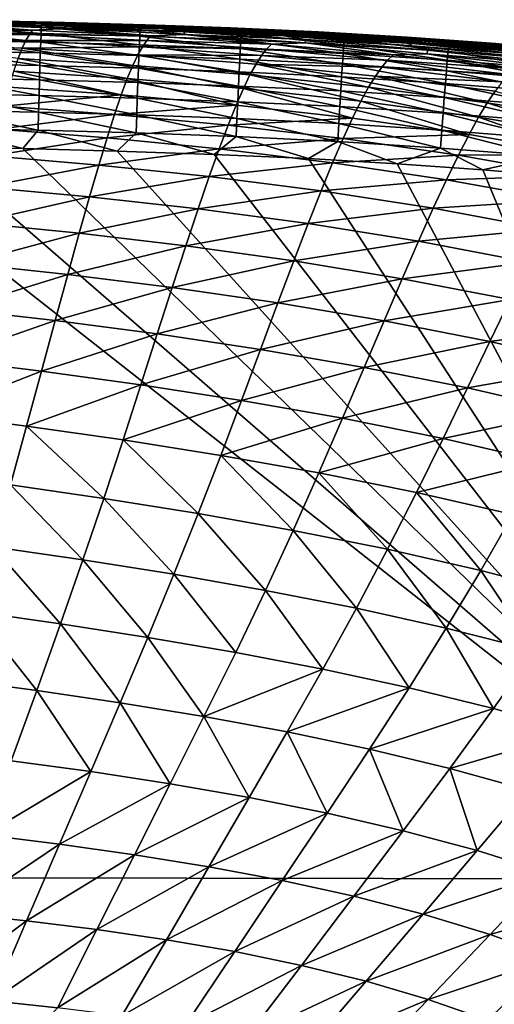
# Model space of a CAD drawing. Header units: metres. Extents: x -105 to 105, y -68 to 103.
# Tile 387 of 416: x 89.17 to 92.85, y 60.43 to 68.07. Entities that reach past the tile are written whole.
import ezdxf

# ---------------------------------------------------------------- set-up
doc = ezdxf.new("R2010")
doc.units = ezdxf.units.M
doc.layers.add('solid_FIT-BATH-150_SW0001_01', color=7, linetype='CONTINUOUS')

msp = doc.modelspace()

# ---------------------------------------------------------------- linework, layer by layer
at = {"layer": 'solid_FIT-BATH-150_SW0001_01'}
for points in [[(88.428688, 68.065613, 2.289281), (88.443604, 68.069908, 4.274765), (89.355644, 68.045891, 4.283308)], [(89.33551, 68.040001, 2.298176), (88.428688, 68.065613, 2.289281), (89.355644, 68.045891, 4.283308)], [(88.614754, 68.052063, 0.409305), (88.428688, 68.065613, 2.289281), (89.33551, 68.040001, 2.298176)], [(88.443604, 68.069908, 4.274765), (88.457603, 68.071465, 6.364289), (89.374557, 68.049011, 6.372011)], [(89.355644, 68.045891, 4.283308), (88.443604, 68.069908, 4.274765), (89.374557, 68.049011, 6.372011)], [(88.457603, 68.071465, 6.364289), (88.47049, 68.071518, 8.558198), (89.391975, 68.050545, 8.564656)], [(89.374557, 68.049011, 6.372011), (88.457603, 68.071465, 6.364289), (89.391975, 68.050545, 8.564656)], [(88.47049, 68.071518, 8.558198), (88.481934, 68.07106, 10.85678), (89.407425, 68.051422, 10.861619)], [(89.391975, 68.050545, 8.564656), (88.47049, 68.071518, 8.558198), (89.407425, 68.051422, 10.861619)], [(88.481934, 68.07106, 10.85678), (88.491356, 68.070602, 13.260227), (89.42012, 68.052086, 13.263289)], [(89.407425, 68.051422, 10.861619), (88.481934, 68.07106, 10.85678), (89.42012, 68.052086, 13.263289)], [(89.42012, 68.052086, 13.263289), (88.491356, 68.070602, 13.260227), (88.919098, 68.063461, 15.375949)], [(88.591499, 68.027275, 15.660046), (89.336922, 68.013123, 15.665084), (88.593063, 68.058273, 15.519876)], [(88.593063, 68.058273, 15.519876), (89.338737, 68.044075, 15.524904), (88.919098, 68.063461, 15.375949)], [(89.336922, 68.013123, 15.665084), (89.338737, 68.044075, 15.524904), (88.593063, 68.058273, 15.519876)], [(89.516342, 68.022247, 0.418096), (88.614754, 68.052063, 0.409305), (89.33551, 68.040001, 2.298176)], [(88.635681, 68.036339, -1.369655), (88.614754, 68.052063, 0.409305), (89.516342, 68.022247, 0.418096)], [(89.338737, 68.044075, 15.524904), (89.518021, 68.050552, 15.379715), (88.919098, 68.063461, 15.375949)], [(89.42012, 68.052086, 13.263289), (88.919098, 68.063461, 15.375949), (89.518021, 68.050552, 15.379715)], [(89.338737, 68.044075, 15.524904), (90.106201, 68.023407, 15.530169), (89.518021, 68.050552, 15.379715)], [(89.355644, 68.045891, 4.283308), (89.374557, 68.049011, 6.372011), (90.31926, 68.01445, 6.379746)], [(89.374557, 68.049011, 6.372011), (89.391975, 68.050545, 8.564656), (90.341171, 68.018059, 8.571102)], [(90.31926, 68.01445, 6.379746), (89.374557, 68.049011, 6.372011), (90.341171, 68.018059, 8.571102)], [(89.391975, 68.050545, 8.564656), (89.407425, 68.051422, 10.861619), (90.360603, 68.020821, 10.866461)], [(90.341171, 68.018059, 8.571102), (89.391975, 68.050545, 8.564656), (90.360603, 68.020821, 10.866461)], [(89.407425, 68.051422, 10.861619), (89.42012, 68.052086, 13.263289), (90.376534, 68.023056, 13.266391)], [(90.360603, 68.020821, 10.866461), (89.407425, 68.051422, 10.861619), (90.376534, 68.023056, 13.266391)], [(89.42012, 68.052086, 13.263289), (89.518021, 68.050552, 15.379715), (90.144699, 68.032837, 15.383845)], [(90.376534, 68.023056, 13.266391), (89.42012, 68.052086, 13.263289), (90.144699, 68.032837, 15.383845)], [(90.106201, 68.023407, 15.530169), (90.144699, 68.032837, 15.383845), (89.518021, 68.050552, 15.379715)], [(88.340775, 67.944397, -6.107735), (88.360756, 67.988884, -4.626954), (89.244377, 67.956978, -4.620897)], [(88.360756, 67.988884, -4.626954), (88.379158, 68.020874, -3.049217), (89.268974, 67.990547, -3.041895)], [(89.244377, 67.956978, -4.620897), (88.360756, 67.988884, -4.626954), (89.268974, 67.990547, -3.041895)], [(89.268974, 67.990547, -3.041895), (88.379158, 68.020874, -3.049217), (88.635681, 68.036339, -1.369655)], [(88.587692, 67.910156, 15.914529), (89.33223, 67.896088, 15.919601), (88.589699, 67.977402, 15.792105)], [(88.589699, 67.977402, 15.792105), (89.334732, 67.963295, 15.797159), (88.591499, 68.027275, 15.660046)], [(89.33223, 67.896088, 15.919601), (89.334732, 67.963295, 15.797159), (88.589699, 67.977402, 15.792105)], [(89.334732, 67.963295, 15.797159), (89.336922, 68.013123, 15.665084), (88.591499, 68.027275, 15.660046)], [(89.531609, 68.004303, -1.361355), (88.635681, 68.036339, -1.369655), (89.516342, 68.022247, 0.418096)], [(89.268974, 67.990547, -3.041895), (88.635681, 68.036339, -1.369655), (89.531609, 68.004303, -1.361355)], [(89.244377, 67.956978, -4.620897), (89.268974, 67.990547, -3.041895), (90.186714, 67.945251, -3.033901)], [(90.186714, 67.945251, -3.033901), (89.268974, 67.990547, -3.041895), (89.531609, 68.004303, -1.361355)], [(89.334732, 67.963295, 15.797159), (90.101425, 67.942726, 15.802473), (89.336922, 68.013123, 15.665084)], [(89.33551, 68.040001, 2.298176), (89.355644, 68.045891, 4.283308), (90.295464, 68.009163, 4.291932)], [(90.270157, 68.001076, 2.307261), (89.33551, 68.040001, 2.298176), (90.295464, 68.009163, 4.291932)], [(89.516342, 68.022247, 0.418096), (89.33551, 68.040001, 2.298176), (90.270157, 68.001076, 2.307261)], [(89.336922, 68.013123, 15.665084), (90.10408, 67.992508, 15.670372), (89.338737, 68.044075, 15.524904)], [(90.101425, 67.942726, 15.802473), (90.10408, 67.992508, 15.670372), (89.336922, 68.013123, 15.665084)], [(90.10408, 67.992508, 15.670372), (90.106201, 68.023407, 15.530169), (89.338737, 68.044075, 15.524904)], [(90.295464, 68.009163, 4.291932), (89.355644, 68.045891, 4.283308), (90.31926, 68.01445, 6.379746)], [(90.443245, 67.978096, 0.427196), (89.516342, 68.022247, 0.418096), (90.270157, 68.001076, 2.307261)], [(89.531609, 68.004303, -1.361355), (89.516342, 68.022247, 0.418096), (90.443245, 67.978096, 0.427196)], [(90.452461, 67.957306, -1.352587), (89.531609, 68.004303, -1.361355), (90.443245, 67.978096, 0.427196)], [(90.186714, 67.945251, -3.033901), (89.531609, 68.004303, -1.361355), (90.452461, 67.957306, -1.352587)], [(90.101425, 67.942726, 15.802473), (90.886101, 67.913979, 15.808052), (90.10408, 67.992508, 15.670372)], [(90.10408, 67.992508, 15.670372), (90.889328, 67.963684, 15.675914), (90.106201, 68.023407, 15.530169)], [(90.886101, 67.913979, 15.808052), (90.889328, 67.963684, 15.675914), (90.10408, 67.992508, 15.670372)], [(90.106201, 68.023407, 15.530169), (90.891823, 67.994514, 15.535679), (90.144699, 68.032837, 15.383845)], [(90.889328, 67.963684, 15.675914), (90.891823, 67.994514, 15.535679), (90.106201, 68.023407, 15.530169)], [(90.891823, 67.994514, 15.535679), (90.805634, 68.008682, 15.388434), (90.144699, 68.032837, 15.383845)], [(90.376534, 68.023056, 13.266391), (90.144699, 68.032837, 15.383845), (90.805634, 68.008682, 15.388434)], [(90.270157, 68.001076, 2.307261), (90.295464, 68.009163, 4.291932), (91.252899, 67.956696, 4.300564)], [(91.222649, 67.945816, 2.316457), (90.270157, 68.001076, 2.307261), (91.252899, 67.956696, 4.300564)], [(90.443245, 67.978096, 0.427196), (90.270157, 68.001076, 2.307261), (91.222649, 67.945816, 2.316457)], [(90.295464, 68.009163, 4.291932), (90.31926, 68.01445, 6.379746), (91.281364, 67.964752, 6.387429)], [(91.252899, 67.956696, 4.300564), (90.295464, 68.009163, 4.291932), (91.281364, 67.964752, 6.387429)], [(90.31926, 68.01445, 6.379746), (90.341171, 68.018059, 8.571102), (91.307579, 67.971008, 8.577486)], [(91.281364, 67.964752, 6.387429), (90.31926, 68.01445, 6.379746), (91.307579, 67.971008, 8.577486)], [(90.341171, 68.018059, 8.571102), (90.360603, 68.020821, 10.866461), (91.330803, 67.976181, 10.871274)], [(91.307579, 67.971008, 8.577486), (90.341171, 68.018059, 8.571102), (91.330803, 67.976181, 10.871274)], [(90.360603, 68.020821, 10.866461), (90.376534, 68.023056, 13.266391), (91.349808, 67.980446, 13.269516)], [(91.330803, 67.976181, 10.871274), (90.360603, 68.020821, 10.866461), (91.349808, 67.980446, 13.269516)], [(91.349808, 67.980446, 13.269516), (90.376534, 68.023056, 13.266391), (90.805634, 68.008682, 15.388434)], [(91.385902, 67.916649, 0.436532), (90.443245, 67.978096, 0.427196), (91.222649, 67.945816, 2.316457)], [(90.452461, 67.957306, -1.352587), (90.443245, 67.978096, 0.427196), (91.385902, 67.916649, 0.436532)], [(90.891823, 67.994514, 15.535679), (91.489433, 67.976845, 15.393389), (90.805634, 68.008682, 15.388434)], [(91.349808, 67.980446, 13.269516), (90.805634, 68.008682, 15.388434), (91.489433, 67.976845, 15.393389)], [(90.889328, 67.963684, 15.675914), (91.689034, 67.924728, 15.681717), (90.891823, 67.994514, 15.535679)], [(90.891823, 67.994514, 15.535679), (91.691971, 67.95546, 15.541436), (91.489433, 67.976845, 15.393389)], [(91.689034, 67.924728, 15.681717), (91.691971, 67.95546, 15.541436), (90.891823, 67.994514, 15.535679)], [(91.307579, 67.971008, 8.577486), (91.330803, 67.976181, 10.871274), (92.307381, 67.914459, 10.876024)], [(91.330803, 67.976181, 10.871274), (91.349808, 67.980446, 13.269516), (92.329185, 67.921181, 13.272648)], [(92.307381, 67.914459, 10.876024), (91.330803, 67.976181, 10.871274), (92.329185, 67.921181, 13.272648)], [(91.349808, 67.980446, 13.269516), (91.489433, 67.976845, 15.393389), (92.177414, 67.936684, 15.398466)], [(92.329185, 67.921181, 13.272648), (91.349808, 67.980446, 13.269516), (92.177414, 67.936684, 15.398466)], [(91.691971, 67.95546, 15.541436), (92.177414, 67.936684, 15.398466), (91.489433, 67.976845, 15.393389)], [(88.318962, 67.884895, -7.494253), (88.340775, 67.944397, -6.107735), (89.217834, 67.910797, -6.103281)], [(89.18898, 67.849411, -7.491729), (88.318962, 67.884895, -7.494253), (89.217834, 67.910797, -6.103281)], [(89.217834, 67.910797, -6.103281), (88.340775, 67.944397, -6.107735), (89.244377, 67.956978, -4.620897)], [(88.585526, 67.827042, 16.025791), (89.329445, 67.813011, 16.030884), (88.587692, 67.910156, 15.914529)], [(89.329445, 67.813011, 16.030884), (89.33223, 67.896088, 15.919601), (88.587692, 67.910156, 15.914529)], [(89.18898, 67.849411, -7.491729), (89.217834, 67.910797, -6.103281), (90.122849, 67.861313, -6.097723)], [(89.217834, 67.910797, -6.103281), (89.244377, 67.956978, -4.620897), (90.15596, 67.909615, -4.613971)], [(90.122849, 67.861313, -6.097723), (89.217834, 67.910797, -6.103281), (90.15596, 67.909615, -4.613971)], [(90.15596, 67.909615, -4.613971), (89.244377, 67.956978, -4.620897), (90.186714, 67.945251, -3.033901)], [(89.33223, 67.896088, 15.919601), (90.098297, 67.875572, 15.924944), (89.334732, 67.963295, 15.797159)], [(90.098297, 67.875572, 15.924944), (90.101425, 67.942726, 15.802473), (89.334732, 67.963295, 15.797159)], [(90.098297, 67.875572, 15.924944), (90.882217, 67.846893, 15.930563), (90.101425, 67.942726, 15.802473)], [(90.882217, 67.846893, 15.930563), (90.886101, 67.913979, 15.808052), (90.101425, 67.942726, 15.802473)], [(90.122849, 67.861313, -6.097723), (90.15596, 67.909615, -4.613971), (91.086258, 67.843796, -4.606208)], [(90.15596, 67.909615, -4.613971), (90.186714, 67.945251, -3.033901), (91.122978, 67.881958, -3.025289)], [(91.086258, 67.843796, -4.606208), (90.15596, 67.909615, -4.613971), (91.122978, 67.881958, -3.025289)], [(91.122978, 67.881958, -3.025289), (90.186714, 67.945251, -3.033901), (90.452461, 67.957306, -1.352587)], [(91.388908, 67.892395, -1.343416), (90.452461, 67.957306, -1.352587), (91.385902, 67.916649, 0.436532)], [(91.122978, 67.881958, -3.025289), (90.452461, 67.957306, -1.352587), (91.388908, 67.892395, -1.343416)], [(90.882217, 67.846893, 15.930563), (91.680313, 67.808121, 15.936468), (90.886101, 67.913979, 15.808052)], [(90.886101, 67.913979, 15.808052), (91.68512, 67.875114, 15.813905), (90.889328, 67.963684, 15.675914)], [(91.680313, 67.808121, 15.936468), (91.68512, 67.875114, 15.813905), (90.886101, 67.913979, 15.808052)], [(91.68512, 67.875114, 15.813905), (91.689034, 67.924728, 15.681717), (90.889328, 67.963684, 15.675914)], [(91.222649, 67.945816, 2.316457), (91.252899, 67.956696, 4.300564), (92.217804, 67.885468, 4.30913)], [(92.183014, 67.871201, 2.325687), (91.222649, 67.945816, 2.316457), (92.217804, 67.885468, 4.30913)], [(91.385902, 67.916649, 0.436532), (91.222649, 67.945816, 2.316457), (92.183014, 67.871201, 2.325687)], [(91.252899, 67.956696, 4.300564), (91.281364, 67.964752, 6.387429), (92.250542, 67.896873, 6.394997)], [(92.217804, 67.885468, 4.30913), (91.252899, 67.956696, 4.300564), (92.250542, 67.896873, 6.394997)], [(91.281364, 67.964752, 6.387429), (91.307579, 67.971008, 8.577486), (92.280685, 67.906342, 8.583758)], [(92.250542, 67.896873, 6.394997), (91.281364, 67.964752, 6.387429), (92.280685, 67.906342, 8.583758)], [(92.280685, 67.906342, 8.583758), (91.307579, 67.971008, 8.577486), (92.307381, 67.914459, 10.876024)], [(92.334763, 67.834969, 0.446029), (91.385902, 67.916649, 0.436532), (92.183014, 67.871201, 2.325687)], [(91.388908, 67.892395, -1.343416), (91.385902, 67.916649, 0.436532), (92.334763, 67.834969, 0.446029)], [(91.68512, 67.875114, 15.813905), (92.494881, 67.823929, 15.820045), (91.689034, 67.924728, 15.681717)], [(91.689034, 67.924728, 15.681717), (92.499634, 67.873428, 15.687794), (91.691971, 67.95546, 15.541436)], [(92.494881, 67.823929, 15.820045), (92.499634, 67.873428, 15.687794), (91.689034, 67.924728, 15.681717)], [(91.691971, 67.95546, 15.541436), (92.503098, 67.904037, 15.547454), (92.177414, 67.936684, 15.398466)], [(92.499634, 67.873428, 15.687794), (92.503098, 67.904037, 15.547454), (91.691971, 67.95546, 15.541436)], [(92.503098, 67.904037, 15.547454), (92.866714, 67.886986, 15.403625), (92.177414, 67.936684, 15.398466)], [(92.329185, 67.921181, 13.272648), (92.177414, 67.936684, 15.398466), (92.866714, 67.886986, 15.403625)], [(92.217804, 67.885468, 4.30913), (92.250542, 67.896873, 6.394997), (93.216522, 67.807777, 6.402386)], [(92.250542, 67.896873, 6.394997), (92.280685, 67.906342, 8.583758), (93.250069, 67.821022, 8.58987)], [(93.216522, 67.807777, 6.402386), (92.250542, 67.896873, 6.394997), (93.250069, 67.821022, 8.58987)], [(92.280685, 67.906342, 8.583758), (92.307381, 67.914459, 10.876024), (93.279762, 67.832573, 10.880679)], [(93.250069, 67.821022, 8.58987), (92.280685, 67.906342, 8.583758), (93.279762, 67.832573, 10.880679)], [(92.307381, 67.914459, 10.876024), (92.329185, 67.921181, 13.272648), (93.30397, 67.842178, 13.275769)], [(93.279762, 67.832573, 10.880679), (92.307381, 67.914459, 10.876024), (93.30397, 67.842178, 13.275769)], [(93.30397, 67.842178, 13.275769), (92.329185, 67.921181, 13.272648), (92.866714, 67.886986, 15.403625)], [(92.499634, 67.873428, 15.687794), (93.317413, 67.80748, 15.694158), (92.503098, 67.904037, 15.547454)], [(92.503098, 67.904037, 15.547454), (93.321518, 67.837944, 15.553744), (92.866714, 67.886986, 15.403625)], [(93.317413, 67.80748, 15.694158), (93.321518, 67.837944, 15.553744), (92.503098, 67.904037, 15.547454)], [(89.157478, 67.770218, -8.78892), (88.318962, 67.884895, -7.494253), (89.18898, 67.849411, -7.491729)], [(88.583229, 67.729568, 16.124365), (89.326424, 67.715576, 16.12948), (88.585526, 67.827042, 16.025791)], [(89.326424, 67.715576, 16.12948), (89.329445, 67.813011, 16.030884), (88.585526, 67.827042, 16.025791)], [(90.047768, 67.716034, -8.786891), (89.157478, 67.770218, -8.78892), (89.18898, 67.849411, -7.491729)], [(90.086929, 67.797676, -7.487812), (89.18898, 67.849411, -7.491729), (90.122849, 67.861313, -6.097723)], [(90.047768, 67.716034, -8.786891), (89.18898, 67.849411, -7.491729), (90.086929, 67.797676, -7.487812)], [(89.329445, 67.813011, 16.030884), (90.094757, 67.792549, 16.036259), (89.33223, 67.896088, 15.919601)], [(90.094757, 67.792549, 16.036259), (90.098297, 67.875572, 15.924944), (89.33223, 67.896088, 15.919601)], [(90.086929, 67.797676, -7.487812), (90.122849, 67.861313, -6.097723), (91.046768, 67.792961, -6.091074)], [(90.094757, 67.792549, 16.036259), (90.877747, 67.763931, 16.04192), (90.098297, 67.875572, 15.924944)], [(90.877747, 67.763931, 16.04192), (90.882217, 67.846893, 15.930563), (90.098297, 67.875572, 15.924944)], [(91.046768, 67.792961, -6.091074), (90.122849, 67.861313, -6.097723), (91.086258, 67.843796, -4.606208)], [(90.877747, 67.763931, 16.04192), (91.674721, 67.72525, 16.047878), (90.882217, 67.846893, 15.930563)], [(91.674721, 67.72525, 16.047878), (91.680313, 67.808121, 15.936468), (90.882217, 67.846893, 15.930563)], [(91.046768, 67.792961, -6.091074), (91.086258, 67.843796, -4.606208), (92.026077, 67.756508, -4.597645)], [(91.086258, 67.843796, -4.606208), (91.122978, 67.881958, -3.025289), (92.068367, 67.797676, -3.016112)], [(92.026077, 67.756508, -4.597645), (91.086258, 67.843796, -4.606208), (92.068367, 67.797676, -3.016112)], [(92.068367, 67.797676, -3.016112), (91.122978, 67.881958, -3.025289), (91.388908, 67.892395, -1.343416)], [(92.331612, 67.806656, -1.333909), (91.388908, 67.892395, -1.343416), (92.334763, 67.834969, 0.446029)], [(92.068367, 67.797676, -3.016112), (91.388908, 67.892395, -1.343416), (92.331612, 67.806656, -1.333909)], [(91.680313, 67.808121, 15.936468), (92.488976, 67.757057, 15.942674), (91.68512, 67.875114, 15.813905)], [(92.488976, 67.757057, 15.942674), (92.494881, 67.823929, 15.820045), (91.68512, 67.875114, 15.813905)], [(92.183014, 67.871201, 2.325687), (92.217804, 67.885468, 4.30913), (93.180084, 67.792442, 4.317556)], [(93.14135, 67.774208, 2.334873), (92.183014, 67.871201, 2.325687), (93.180084, 67.792442, 4.317556)], [(92.334763, 67.834969, 0.446029), (92.183014, 67.871201, 2.325687), (93.14135, 67.774208, 2.334873)], [(93.180084, 67.792442, 4.317556), (92.217804, 67.885468, 4.30913), (93.216522, 67.807777, 6.402386)], [(92.331612, 67.806656, -1.333909), (92.334763, 67.834969, 0.446029), (93.280434, 67.730103, 0.455613)], [(93.280434, 67.730103, 0.455613), (92.334763, 67.834969, 0.446029), (93.14135, 67.774208, 2.334873)], [(92.488976, 67.757057, 15.942674), (93.304466, 67.691437, 15.949192), (92.494881, 67.823929, 15.820045)], [(92.494881, 67.823929, 15.820045), (93.311684, 67.758148, 15.826485), (92.499634, 67.873428, 15.687794)], [(93.304466, 67.691437, 15.949192), (93.311684, 67.758148, 15.826485), (92.494881, 67.823929, 15.820045)], [(93.311684, 67.758148, 15.826485), (93.317413, 67.80748, 15.694158), (92.499634, 67.873428, 15.687794)], [(90.00489, 67.613701, -9.997615), (89.122963, 67.670593, -9.997554), (89.157478, 67.770218, -8.78892)], [(90.00489, 67.613701, -9.997615), (89.157478, 67.770218, -8.78892), (90.047768, 67.716034, -8.786891)], [(89.326424, 67.715576, 16.12948), (90.090858, 67.69516, 16.134888), (89.329445, 67.813011, 16.030884)], [(90.090858, 67.69516, 16.134888), (90.094757, 67.792549, 16.036259), (89.329445, 67.813011, 16.030884)], [(90.957222, 67.64241, -8.783094), (90.047768, 67.716034, -8.786891), (90.086929, 67.797676, -7.487812)], [(91.003937, 67.726746, -7.482498), (90.086929, 67.797676, -7.487812), (91.046768, 67.792961, -6.091074)], [(90.957222, 67.64241, -8.783094), (90.086929, 67.797676, -7.487812), (91.003937, 67.726746, -7.482498)], [(90.090858, 67.69516, 16.134888), (90.872772, 67.666603, 16.140593), (90.094757, 67.792549, 16.036259)], [(90.872772, 67.666603, 16.140593), (90.877747, 67.763931, 16.04192), (90.094757, 67.792549, 16.036259)], [(90.872772, 67.666603, 16.140593), (91.668434, 67.628006, 16.146605), (90.877747, 67.763931, 16.04192)], [(91.668434, 67.628006, 16.146605), (91.674721, 67.72525, 16.047878), (90.877747, 67.763931, 16.04192)], [(91.003937, 67.726746, -7.482498), (91.046768, 67.792961, -6.091074), (91.98056, 67.702759, -6.083348)], [(91.98056, 67.702759, -6.083348), (91.046768, 67.792961, -6.091074), (92.026077, 67.756508, -4.597645)], [(91.674721, 67.72525, 16.047878), (92.482033, 67.674309, 16.054148), (91.680313, 67.808121, 15.936468)], [(92.482033, 67.674309, 16.054148), (92.488976, 67.757057, 15.942674), (91.680313, 67.808121, 15.936468)], [(91.98056, 67.702759, -6.083348), (92.026077, 67.756508, -4.597645), (92.966232, 67.644783, -4.588316)], [(92.026077, 67.756508, -4.597645), (92.068367, 67.797676, -3.016112), (93.013535, 67.689392, -3.006423)], [(92.966232, 67.644783, -4.588316), (92.026077, 67.756508, -4.597645), (93.013535, 67.689392, -3.006423)], [(93.013535, 67.689392, -3.006423), (92.068367, 67.797676, -3.016112), (92.331612, 67.806656, -1.333909)], [(93.271439, 67.697159, -1.324132), (92.331612, 67.806656, -1.333909), (93.280434, 67.730103, 0.455613)], [(93.013535, 67.689392, -3.006423), (92.331612, 67.806656, -1.333909), (93.271439, 67.697159, -1.324132)], [(92.482033, 67.674309, 16.054148), (93.295906, 67.608864, 16.060745), (92.488976, 67.757057, 15.942674)], [(93.295906, 67.608864, 16.060745), (93.304466, 67.691437, 15.949192), (92.488976, 67.757057, 15.942674)], [(88.580833, 67.619247, 16.208723), (89.323227, 67.605293, 16.213865), (88.583229, 67.729568, 16.124365)], [(89.323227, 67.605293, 16.213865), (89.326424, 67.715576, 16.12948), (88.583229, 67.729568, 16.124365)], [(89.957642, 67.48793, -11.122647), (89.084908, 67.547836, -11.120394), (89.122963, 67.670593, -9.997554)], [(89.957642, 67.48793, -11.122647), (89.122963, 67.670593, -9.997554), (90.00489, 67.613701, -9.997615)], [(89.323227, 67.605293, 16.213865), (90.08667, 67.584923, 16.219307), (89.326424, 67.715576, 16.12948)], [(90.08667, 67.584923, 16.219307), (90.090858, 67.69516, 16.134888), (89.326424, 67.715576, 16.12948)], [(90.906036, 67.537216, -9.995468), (90.00489, 67.613701, -9.997615), (90.047768, 67.716034, -8.786891)], [(90.906036, 67.537216, -9.995468), (90.047768, 67.716034, -8.786891), (90.957222, 67.64241, -8.783094)], [(90.08667, 67.584923, 16.219307), (90.867363, 67.556419, 16.225052), (90.090858, 67.69516, 16.134888)], [(90.867363, 67.556419, 16.225052), (90.872772, 67.666603, 16.140593), (90.090858, 67.69516, 16.134888)], [(91.877159, 67.546402, -8.777512), (90.957222, 67.64241, -8.783094), (91.003937, 67.726746, -7.482498)], [(91.931145, 67.633644, -7.475783), (91.003937, 67.726746, -7.482498), (91.98056, 67.702759, -6.083348)], [(91.877159, 67.546402, -8.777512), (91.003937, 67.726746, -7.482498), (91.931145, 67.633644, -7.475783)], [(91.668434, 67.628006, 16.146605), (92.474182, 67.577194, 16.152937), (91.674721, 67.72525, 16.047878)], [(92.474182, 67.577194, 16.152937), (92.482033, 67.674309, 16.054148), (91.674721, 67.72525, 16.047878)], [(91.931145, 67.633644, -7.475783), (91.98056, 67.702759, -6.083348), (92.915237, 67.58773, -6.074562)], [(92.915237, 67.58773, -6.074562), (91.98056, 67.702759, -6.083348), (92.966232, 67.644783, -4.588316)], [(92.474182, 67.577194, 16.152937), (93.286171, 67.511925, 16.159609), (92.482033, 67.674309, 16.054148)], [(93.286171, 67.511925, 16.159609), (93.295906, 67.608864, 16.060745), (92.482033, 67.674309, 16.054148)], [(88.578384, 67.497581, 16.277342), (89.319893, 67.483658, 16.282511), (88.580833, 67.619247, 16.208723)], [(89.319893, 67.483658, 16.282511), (89.323227, 67.605293, 16.213865), (88.580833, 67.619247, 16.208723)], [(89.319893, 67.483658, 16.282511), (90.082245, 67.463326, 16.287985), (89.323227, 67.605293, 16.213865)], [(90.082245, 67.463326, 16.287985), (90.08667, 67.584923, 16.219307), (89.323227, 67.605293, 16.213865)], [(90.849594, 67.408401, -11.122191), (89.957642, 67.48793, -11.122647), (90.00489, 67.613701, -9.997615)], [(90.849594, 67.408401, -11.122191), (90.00489, 67.613701, -9.997615), (90.906036, 67.537216, -9.995468)], [(90.867363, 67.556419, 16.225052), (91.66156, 67.517906, 16.231115), (90.872772, 67.666603, 16.140593)], [(91.66156, 67.517906, 16.231115), (91.668434, 67.628006, 16.146605), (90.872772, 67.666603, 16.140593)], [(91.817886, 67.438255, -9.991083), (90.906036, 67.537216, -9.995468), (90.957222, 67.64241, -8.783094)], [(91.817886, 67.438255, -9.991083), (90.957222, 67.64241, -8.783094), (91.877159, 67.546402, -8.777512)], [(91.66156, 67.517906, 16.231115), (92.46553, 67.467209, 16.237509), (91.668434, 67.628006, 16.146605)], [(92.46553, 67.467209, 16.237509), (92.474182, 67.577194, 16.152937), (91.668434, 67.628006, 16.146605)], [(92.798927, 67.42511, -8.770124), (91.877159, 67.546402, -8.777512), (91.931145, 67.633644, -7.475783)], [(92.859734, 67.515434, -7.467664), (91.931145, 67.633644, -7.475783), (92.915237, 67.58773, -6.074562)], [(92.798927, 67.42511, -8.770124), (91.931145, 67.633644, -7.475783), (92.859734, 67.515434, -7.467664)], [(89.04274, 67.399208, -12.160218), (89.084908, 67.547836, -11.120394), (89.957642, 67.48793, -11.122647)], [(90.082245, 67.463326, 16.287985), (90.86161, 67.434883, 16.293772), (90.08667, 67.584923, 16.219307)], [(90.86161, 67.434883, 16.293772), (90.867363, 67.556419, 16.225052), (90.08667, 67.584923, 16.219307)], [(91.752411, 67.30645, -11.118996), (90.849594, 67.408401, -11.122191), (90.906036, 67.537216, -9.995468)], [(90.86161, 67.434883, 16.293772), (91.65419, 67.396439, 16.299881), (90.867363, 67.556419, 16.225052)], [(91.65419, 67.396439, 16.299881), (91.66156, 67.517906, 16.231115), (90.867363, 67.556419, 16.225052)], [(91.752411, 67.30645, -11.118996), (90.906036, 67.537216, -9.995468), (91.817886, 67.438255, -9.991083)], [(91.65419, 67.396439, 16.299881), (92.456207, 67.345863, 16.30633), (91.66156, 67.517906, 16.231115)], [(92.456207, 67.345863, 16.30633), (92.46553, 67.467209, 16.237509), (91.66156, 67.517906, 16.231115)], [(92.731972, 67.313957, -9.984434), (91.817886, 67.438255, -9.991083), (91.877159, 67.546402, -8.777512)], [(92.731972, 67.313957, -9.984434), (91.877159, 67.546402, -8.777512), (92.798927, 67.42511, -8.770124)], [(92.46553, 67.467209, 16.237509), (93.275398, 67.402115, 16.244249), (92.474182, 67.577194, 16.152937)], [(93.275398, 67.402115, 16.244249), (93.286171, 67.511925, 16.159609), (92.474182, 67.577194, 16.152937)], [(93.714928, 67.275925, -8.760986), (92.798927, 67.42511, -8.770124), (92.859734, 67.515434, -7.467664)], [(88.575905, 67.366081, 16.328693), (89.316467, 67.352188, 16.333889), (88.578384, 67.497581, 16.277342)], [(89.316467, 67.352188, 16.333889), (89.319893, 67.483658, 16.282511), (88.578384, 67.497581, 16.277342)], [(89.905319, 67.33596, -12.164652), (89.04274, 67.399208, -12.160218), (89.957642, 67.48793, -11.122647)], [(89.316467, 67.352188, 16.333889), (90.077644, 67.331894, 16.339397), (89.319893, 67.483658, 16.282511)], [(90.077644, 67.331894, 16.339397), (90.082245, 67.463326, 16.287985), (89.319893, 67.483658, 16.282511)], [(89.905319, 67.33596, -12.164652), (89.957642, 67.48793, -11.122647), (90.849594, 67.408401, -11.122191)], [(90.077644, 67.331894, 16.339397), (90.855576, 67.30349, 16.345221), (90.082245, 67.463326, 16.287985)], [(90.855576, 67.30349, 16.345221), (90.86161, 67.434883, 16.293772), (90.082245, 67.463326, 16.287985)], [(92.657806, 67.17926, -11.113031), (91.752411, 67.30645, -11.118996), (91.817886, 67.438255, -9.991083)], [(92.657806, 67.17926, -11.113031), (91.817886, 67.438255, -9.991083), (92.731972, 67.313957, -9.984434)], [(92.456207, 67.345863, 16.30633), (93.263748, 67.280952, 16.313131), (92.46553, 67.467209, 16.237509)], [(93.263748, 67.280952, 16.313131), (93.275398, 67.402115, 16.244249), (92.46553, 67.467209, 16.237509)], [(88.575905, 67.366081, 16.328693), (88.573441, 67.226257, 16.361252), (89.312996, 67.212379, 16.366476)], [(88.575905, 67.366081, 16.328693), (89.312996, 67.212379, 16.366476), (89.316467, 67.352188, 16.333889)], [(88.99588, 67.221992, -13.119807), (89.04274, 67.399208, -12.160218), (89.905319, 67.33596, -12.164652)], [(90.787041, 67.253212, -12.165833), (89.905319, 67.33596, -12.164652), (90.849594, 67.408401, -11.122191)], [(90.787041, 67.253212, -12.165833), (90.849594, 67.408401, -11.122191), (91.752411, 67.30645, -11.118996)], [(90.855576, 67.30349, 16.345221), (91.646416, 67.265121, 16.351374), (90.86161, 67.434883, 16.293772)], [(91.646416, 67.265121, 16.351374), (91.65419, 67.396439, 16.299881), (90.86161, 67.434883, 16.293772)], [(91.646416, 67.265121, 16.351374), (92.446335, 67.214668, 16.357868), (91.65419, 67.396439, 16.299881)], [(92.446335, 67.214668, 16.357868), (92.456207, 67.345863, 16.30633), (91.65419, 67.396439, 16.299881)], [(93.640793, 67.161789, -9.975582), (92.731972, 67.313957, -9.984434), (92.798927, 67.42511, -8.770124)], [(93.640793, 67.161789, -9.975582), (92.798927, 67.42511, -8.770124), (93.714928, 67.275925, -8.760986)], [(89.847198, 67.155037, -13.126294), (88.99588, 67.221992, -13.119807), (89.905319, 67.33596, -12.164652)], [(89.316467, 67.352188, 16.333889), (89.312996, 67.212379, 16.366476), (90.072937, 67.192116, 16.372015)], [(89.316467, 67.352188, 16.333889), (90.072937, 67.192116, 16.372015), (90.077644, 67.331894, 16.339397)], [(89.847198, 67.155037, -13.126294), (89.905319, 67.33596, -12.164652), (90.787041, 67.253212, -12.165833)], [(90.077644, 67.331894, 16.339397), (90.072937, 67.192116, 16.372015), (90.84935, 67.163765, 16.377872)], [(90.077644, 67.331894, 16.339397), (90.84935, 67.163765, 16.377872), (90.855576, 67.30349, 16.345221)], [(91.679749, 67.148232, -12.163737), (90.787041, 67.253212, -12.165833), (91.752411, 67.30645, -11.118996)], [(90.855576, 67.30349, 16.345221), (90.84935, 67.163765, 16.377872), (91.638336, 67.125458, 16.38406)], [(90.855576, 67.30349, 16.345221), (91.638336, 67.125458, 16.38406), (91.646416, 67.265121, 16.351374)], [(91.679749, 67.148232, -12.163737), (91.752411, 67.30645, -11.118996), (92.657806, 67.17926, -11.113031)], [(92.446335, 67.214668, 16.357868), (93.251366, 67.149925, 16.364721), (92.456207, 67.345863, 16.30633)], [(93.251366, 67.149925, 16.364721), (93.263748, 67.280952, 16.313131), (92.456207, 67.345863, 16.30633)], [(93.558388, 67.024376, -11.104373), (92.657806, 67.17926, -11.113031), (92.731972, 67.313957, -9.984434)], [(93.558388, 67.024376, -11.104373), (92.731972, 67.313957, -9.984434), (93.640793, 67.161789, -9.975582)], [(88.573441, 67.226257, 16.361252), (88.483688, 67.083801, 16.372845), (89.193069, 67.070999, 16.377872)], [(89.312996, 67.212379, 16.366476), (88.573441, 67.226257, 16.361252), (89.193069, 67.070999, 16.377872)], [(88.943741, 67.013458, -14.001934), (88.99588, 67.221992, -13.119807), (89.847198, 67.155037, -13.126294)], [(89.312996, 67.212379, 16.366476), (89.193069, 67.070999, 16.377872), (89.925262, 67.0513, 16.38323)], [(90.072937, 67.192116, 16.372015), (89.312996, 67.212379, 16.366476), (89.925262, 67.0513, 16.38323)], [(90.717537, 67.068878, -13.128962), (89.847198, 67.155037, -13.126294), (90.787041, 67.253212, -12.165833)], [(90.717537, 67.068878, -13.128962), (90.787041, 67.253212, -12.165833), (91.679749, 67.148232, -12.163737)], [(91.646416, 67.265121, 16.351374), (91.638336, 67.125458, 16.38406), (92.436028, 67.075111, 16.390593)], [(91.646416, 67.265121, 16.351374), (92.436028, 67.075111, 16.390593), (92.446335, 67.214668, 16.357868)], [(92.446335, 67.214668, 16.357868), (92.436028, 67.075111, 16.390593), (93.238396, 67.010551, 16.397484)], [(92.446335, 67.214668, 16.357868), (93.238396, 67.010551, 16.397484), (93.251366, 67.149925, 16.364721)], [(89.78257, 66.942406, -14.010234), (88.943741, 67.013458, -14.001934), (89.847198, 67.155037, -13.126294)], [(89.78257, 66.942406, -14.010234), (89.847198, 67.155037, -13.126294), (90.717537, 67.068878, -13.128962)], [(90.072937, 67.192116, 16.372015), (89.925262, 67.0513, 16.38323), (90.677856, 67.025764, 16.388901)], [(90.84935, 67.163765, 16.377872), (90.072937, 67.192116, 16.372015), (90.677856, 67.025764, 16.388901)], [(90.84935, 67.163765, 16.377872), (90.677856, 67.025764, 16.388901), (91.410355, 66.993103, 16.394621)], [(91.598892, 66.960869, -13.127797), (90.717537, 67.068878, -13.128962), (91.679749, 67.148232, -12.163737)], [(91.638336, 67.125458, 16.38406), (90.84935, 67.163765, 16.377872), (91.410355, 66.993103, 16.394621)], [(91.598892, 66.960869, -13.127797), (91.679749, 67.148232, -12.163737), (92.575294, 67.018295, -12.158342)], [(92.575294, 67.018295, -12.158342), (91.679749, 67.148232, -12.163737), (92.657806, 67.17926, -11.113031)], [(92.575294, 67.018295, -12.158342), (92.657806, 67.17926, -11.113031), (93.558388, 67.024376, -11.104373)], [(87.417076, 61.410976, 16.429522), (95.036903, 61.398209, 16.499418), (87.791061, 67.090935, 16.36808)], [(95.036903, 61.398209, 16.499418), (88.483688, 67.083801, 16.372845), (87.791061, 67.090935, 16.36808)], [(95.036903, 61.398209, 16.499418), (89.193069, 67.070999, 16.377872), (88.483688, 67.083801, 16.372845)], [(95.036903, 61.398209, 16.499418), (89.925262, 67.0513, 16.38323), (89.193069, 67.070999, 16.377872)], [(90.640221, 66.852638, -14.014138), (89.78257, 66.942406, -14.010234), (90.717537, 67.068878, -13.128962)], [(90.640221, 66.852638, -14.014138), (90.717537, 67.068878, -13.128962), (91.598892, 66.960869, -13.127797)], [(91.638336, 67.125458, 16.38406), (91.410355, 66.993103, 16.394621), (92.100853, 66.952835, 16.400232)], [(92.436028, 67.075111, 16.390593), (91.638336, 67.125458, 16.38406), (92.100853, 66.952835, 16.400232)], [(92.436028, 67.075111, 16.390593), (92.100853, 66.952835, 16.400232), (92.765099, 66.905388, 16.405838)], [(93.238396, 67.010551, 16.397484), (92.436028, 67.075111, 16.390593), (92.765099, 66.905388, 16.405838)], [(88.885727, 66.771133, -14.808855), (88.943741, 67.013458, -14.001934), (89.78257, 66.942406, -14.010234)], [(95.036903, 61.398209, 16.499418), (90.677856, 67.025764, 16.388901), (89.925262, 67.0513, 16.38323)], [(95.036903, 61.398209, 16.499418), (91.410355, 66.993103, 16.394621), (90.677856, 67.025764, 16.388901)], [(95.036903, 61.398209, 16.499418), (92.100853, 66.952835, 16.400232), (91.410355, 66.993103, 16.394621)], [(92.483307, 66.828362, -13.122793), (91.598892, 66.960869, -13.127797), (92.575294, 67.018295, -12.158342)], [(92.483307, 66.828362, -13.122793), (92.575294, 67.018295, -12.158342), (93.466431, 66.861015, -12.149741)], [(93.466431, 66.861015, -12.149741), (92.575294, 67.018295, -12.158342), (93.558388, 67.024376, -11.104373)], [(93.238396, 67.010551, 16.397484), (92.765099, 66.905388, 16.405838), (93.403191, 66.850029, 16.411446)], [(89.710724, 66.695625, -14.818572), (88.885727, 66.771133, -14.808855), (89.78257, 66.942406, -14.010234)], [(89.710724, 66.695625, -14.818572), (89.78257, 66.942406, -14.010234), (90.640221, 66.852638, -14.014138)], [(91.508858, 66.741592, -14.013656), (90.640221, 66.852638, -14.014138), (91.598892, 66.960869, -13.127797)], [(91.508858, 66.741592, -14.013656), (91.598892, 66.960869, -13.127797), (92.483307, 66.828362, -13.122793)], [(95.036903, 61.398209, 16.499418), (92.765099, 66.905388, 16.405838), (92.100853, 66.952835, 16.400232)], [(95.036903, 61.398209, 16.499418), (93.403191, 66.850029, 16.411446), (92.765099, 66.905388, 16.405838)], [(90.55426, 66.602097, -14.823343), (89.710724, 66.695625, -14.818572), (90.640221, 66.852638, -14.014138)], [(90.55426, 66.602097, -14.823343), (90.640221, 66.852638, -14.014138), (91.508858, 66.741592, -14.013656)], [(92.380699, 66.606743, -14.008804), (91.508858, 66.741592, -14.013656), (92.483307, 66.828362, -13.122793)], [(92.380699, 66.606743, -14.008804), (92.483307, 66.828362, -13.122793), (93.363647, 66.669052, -13.114072)], [(93.363647, 66.669052, -13.114072), (92.483307, 66.828362, -13.122793), (93.466431, 66.861015, -12.149741)], [(88.821281, 66.493057, -15.541827), (88.885727, 66.771133, -14.808855), (89.710724, 66.695625, -14.818572)], [(89.630989, 66.412857, -15.552326), (88.821281, 66.493057, -15.541827), (89.710724, 66.695625, -14.818572)], [(89.630989, 66.412857, -15.552326), (89.710724, 66.695625, -14.818572), (90.55426, 66.602097, -14.823343)], [(91.408691, 66.488106, -14.823213), (90.55426, 66.602097, -14.823343), (91.508858, 66.741592, -14.013656)], [(91.408691, 66.488106, -14.823213), (91.508858, 66.741592, -14.013656), (92.380699, 66.606743, -14.008804)], [(90.4589, 66.315575, -15.557436), (89.630989, 66.412857, -15.552326), (90.55426, 66.602097, -14.823343)], [(90.4589, 66.315575, -15.557436), (90.55426, 66.602097, -14.823343), (91.408691, 66.488106, -14.823213)], [(92.266403, 66.351204, -14.818229), (91.408691, 66.488106, -14.823213), (92.380699, 66.606743, -14.008804)], [(92.266403, 66.351204, -14.818229), (92.380699, 66.606743, -14.008804), (93.248756, 66.445847, -13.999742)], [(93.248756, 66.445847, -13.999742), (92.380699, 66.606743, -14.008804), (93.363647, 66.669052, -13.114072)], [(88.749878, 66.177574, -16.202105), (88.821281, 66.493057, -15.541827), (89.630989, 66.412857, -15.552326)], [(91.297546, 66.198875, -15.557239), (90.4589, 66.315575, -15.557436), (91.408691, 66.488106, -14.823213)], [(91.297546, 66.198875, -15.557239), (91.408691, 66.488106, -14.823213), (92.266403, 66.351204, -14.818229)], [(93.12056, 66.189262, -14.808589), (92.266403, 66.351204, -14.818229), (93.248756, 66.445847, -13.999742)], [(89.542763, 66.092613, -16.212523), (88.749878, 66.177574, -16.202105), (89.630989, 66.412857, -15.552326)], [(89.542763, 66.092613, -16.212523), (89.630989, 66.412857, -15.552326), (90.4589, 66.315575, -15.557436)], [(90.353455, 65.991768, -16.217291), (89.542763, 66.092613, -16.212523), (90.4589, 66.315575, -15.557436)], [(90.353455, 65.991768, -16.217291), (90.4589, 66.315575, -15.557436), (91.297546, 66.198875, -15.557239)], [(92.139503, 66.060432, -15.551818), (91.297546, 66.198875, -15.557239), (92.266403, 66.351204, -14.818229)], [(92.139503, 66.060432, -15.551818), (92.266403, 66.351204, -14.818229), (93.12056, 66.189262, -14.808589)], [(88.671127, 65.824608, -16.791616), (88.749878, 66.177574, -16.202105), (89.542763, 66.092613, -16.212523)], [(91.174675, 65.87281, -16.216526), (90.353455, 65.991768, -16.217291), (91.297546, 66.198875, -15.557239)], [(91.174675, 65.87281, -16.216526), (91.297546, 66.198875, -15.557239), (92.139503, 66.060432, -15.551818)], [(92.978065, 65.898163, -15.54141), (92.139503, 66.060432, -15.551818), (93.12056, 66.189262, -14.808589)], [(89.445587, 65.735184, -16.800961), (88.671127, 65.824608, -16.791616), (89.542763, 66.092613, -16.212523)], [(89.445587, 65.735184, -16.800961), (89.542763, 66.092613, -16.212523), (90.353455, 65.991768, -16.217291)], [(90.237404, 65.631294, -16.804625), (89.445587, 65.735184, -16.800961), (90.353455, 65.991768, -16.217291)], [(90.237404, 65.631294, -16.804625), (90.353455, 65.991768, -16.217291), (91.174675, 65.87281, -16.216526)], [(91.999161, 65.733513, -16.210352), (91.174675, 65.87281, -16.216526), (92.139503, 66.060432, -15.551818)], [(91.999161, 65.733513, -16.210352), (92.139503, 66.060432, -15.551818), (92.978065, 65.898163, -15.54141)], [(91.039474, 65.510796, -16.802763), (90.237404, 65.631294, -16.804625), (91.174675, 65.87281, -16.216526)], [(91.039474, 65.510796, -16.802763), (91.174675, 65.87281, -16.216526), (91.999161, 65.733513, -16.210352)], [(92.820374, 65.571861, -16.199036), (91.999161, 65.733513, -16.210352), (92.978065, 65.898163, -15.54141)], [(92.820374, 65.571861, -16.199036), (92.978065, 65.898163, -15.54141), (93.807281, 65.710243, -15.526402)], [(88.584679, 65.434746, -17.312582), (88.671127, 65.824608, -16.791616), (89.445587, 65.735184, -16.800961)], [(89.339043, 65.341576, -17.319769), (88.584679, 65.434746, -17.312582), (89.445587, 65.735184, -16.800961)], [(89.339043, 65.341576, -17.319769), (89.445587, 65.735184, -16.800961), (90.237404, 65.631294, -16.804625)], [(91.844727, 65.371574, -16.79553), (91.039474, 65.510796, -16.802763), (91.999161, 65.733513, -16.210352)], [(91.844727, 65.371574, -16.79553), (91.999161, 65.733513, -16.210352), (92.820374, 65.571861, -16.199036)], [(93.632507, 65.38604, -16.182985), (92.820374, 65.571861, -16.199036), (93.807281, 65.710243, -15.526402)], [(90.110268, 65.235512, -17.321522), (89.339043, 65.341576, -17.319769), (90.237404, 65.631294, -16.804625)], [(90.110268, 65.235512, -17.321522), (90.237404, 65.631294, -16.804625), (91.039474, 65.510796, -16.802763)], [(92.64679, 65.211655, -16.783215), (91.844727, 65.371574, -16.79553), (92.820374, 65.571861, -16.199036)], [(92.64679, 65.211655, -16.783215), (92.820374, 65.571861, -16.199036), (93.632507, 65.38604, -16.182985)], [(90.891426, 65.11451, -17.31802), (90.110268, 65.235512, -17.321522), (91.039474, 65.510796, -16.802763)], [(90.891426, 65.11451, -17.31802), (91.039474, 65.510796, -16.802763), (91.844727, 65.371574, -16.79553)], [(88.490204, 65.010254, -17.768333), (88.584679, 65.434746, -17.312582), (89.339043, 65.341576, -17.319769)], [(93.43998, 65.029205, -16.766224), (92.64679, 65.211655, -16.783215), (93.632507, 65.38604, -16.182985)], [(89.222763, 64.914665, -17.772339), (88.490204, 65.010254, -17.768333), (89.339043, 65.341576, -17.319769)], [(89.222763, 64.914665, -17.772339), (89.339043, 65.341576, -17.319769), (90.110268, 65.235512, -17.321522)], [(91.675636, 64.97654, -17.309446), (90.891426, 65.11451, -17.31802), (91.844727, 65.371574, -16.79553)], [(91.675636, 64.97654, -17.309446), (91.844727, 65.371574, -16.79553), (92.64679, 65.211655, -16.783215)], [(89.971634, 64.807793, -17.771425), (89.222763, 64.914665, -17.772339), (90.110268, 65.235512, -17.321522)], [(89.971634, 64.807793, -17.771425), (90.110268, 65.235512, -17.321522), (90.891426, 65.11451, -17.31802)], [(92.456673, 64.819649, -17.296089), (91.675636, 64.97654, -17.309446), (92.64679, 65.211655, -16.783215)], [(92.456673, 64.819649, -17.296089), (92.64679, 65.211655, -16.783215), (93.43998, 65.029205, -16.766224)], [(90.73008, 64.687683, -17.765791), (89.971634, 64.807793, -17.771425), (90.891426, 65.11451, -17.31802)], [(90.73008, 64.687683, -17.765791), (90.891426, 65.11451, -17.31802), (91.675636, 64.97654, -17.309446)], [(89.096687, 64.459206, -18.163361), (88.490204, 65.010254, -17.768333), (89.222763, 64.914665, -17.772339)], [(93.229027, 64.641968, -17.278337), (92.456673, 64.819649, -17.296089), (93.43998, 65.029205, -16.766224)], [(89.821426, 64.3535, -18.159184), (89.096687, 64.459206, -18.163361), (89.222763, 64.914665, -17.772339)], [(89.821426, 64.3535, -18.159184), (89.222763, 64.914665, -17.772339), (89.971634, 64.807793, -17.771425)], [(91.491379, 64.552383, -17.75564), (90.73008, 64.687683, -17.765791), (91.675636, 64.97654, -17.309446)], [(91.491379, 64.552383, -17.75564), (91.675636, 64.97654, -17.309446), (92.456673, 64.819649, -17.296089)], [(90.555313, 64.236122, -18.151043), (89.821426, 64.3535, -18.159184), (89.971634, 64.807793, -17.771425)], [(90.555313, 64.236122, -18.151043), (89.971634, 64.807793, -17.771425), (90.73008, 64.687683, -17.765791)], [(92.249489, 64.399963, -17.741241), (91.491379, 64.552383, -17.75564), (92.456673, 64.819649, -17.296089)], [(92.249489, 64.399963, -17.741241), (92.456673, 64.819649, -17.296089), (93.229027, 64.641968, -17.278337)], [(91.291801, 64.105179, -18.139143), (90.555313, 64.236122, -18.151043), (90.73008, 64.687683, -17.765791)], [(91.291801, 64.105179, -18.139143), (90.73008, 64.687683, -17.765791), (91.491379, 64.552383, -17.75564)], [(92.999054, 64.228485, -17.722935), (92.249489, 64.399963, -17.741241), (93.229027, 64.641968, -17.278337)], [(92.025032, 63.95874, -18.123726), (91.291801, 64.105179, -18.139143), (91.491379, 64.552383, -17.75564)], [(92.025032, 63.95874, -18.123726), (91.491379, 64.552383, -17.75564), (92.249489, 64.399963, -17.741241)], [(89.659592, 63.877041, -18.490183), (88.9608, 63.979118, -18.498032), (89.096687, 64.459206, -18.163361)], [(89.659592, 63.877041, -18.490183), (89.096687, 64.459206, -18.163361), (89.821426, 64.3535, -18.159184)], [(92.749809, 63.794846, -18.105057), (92.025032, 63.95874, -18.123726), (92.249489, 64.399963, -17.741241)], [(92.749809, 63.794846, -18.105057), (92.249489, 64.399963, -17.741241), (92.999054, 64.228485, -17.722935)], [(90.367043, 63.764565, -18.479279), (89.659592, 63.877041, -18.490183), (89.821426, 64.3535, -18.159184)], [(90.367043, 63.764565, -18.479279), (89.821426, 64.3535, -18.159184), (90.555313, 64.236122, -18.151043)], [(91.07679, 63.639851, -18.465527), (90.367043, 63.764565, -18.479279), (90.555313, 64.236122, -18.151043)], [(91.07679, 63.639851, -18.465527), (90.555313, 64.236122, -18.151043), (91.291801, 64.105179, -18.139143)], [(93.460976, 63.61153, -18.083405), (92.749809, 63.794846, -18.105057), (92.999054, 64.228485, -17.722935)], [(91.783134, 63.500996, -18.44912), (91.07679, 63.639851, -18.465527), (91.291801, 64.105179, -18.139143)], [(91.783134, 63.500996, -18.44912), (91.291801, 64.105179, -18.139143), (92.025032, 63.95874, -18.123726)], [(89.48613, 63.379719, -18.771177), (88.815132, 63.475559, -18.782867), (88.9608, 63.979118, -18.498032)], [(89.48613, 63.379719, -18.771177), (88.9608, 63.979118, -18.498032), (89.659592, 63.877041, -18.490183)], [(92.481071, 63.346008, -18.430243), (91.783134, 63.500996, -18.44912), (92.025032, 63.95874, -18.123726)], [(92.481071, 63.346008, -18.430243), (92.025032, 63.95874, -18.123726), (92.749809, 63.794846, -18.105057)], [(90.16523, 63.274403, -18.757404), (89.48613, 63.379719, -18.771177), (89.659592, 63.877041, -18.490183)], [(90.16523, 63.274403, -18.757404), (89.659592, 63.877041, -18.490183), (90.367043, 63.764565, -18.479279)], [(93.165611, 63.172894, -18.409079), (92.481071, 63.346008, -18.430243), (92.749809, 63.794846, -18.105057)], [(93.165611, 63.172894, -18.409079), (92.749809, 63.794846, -18.105057), (93.460976, 63.61153, -18.083405)], [(90.846245, 63.157837, -18.741741), (90.16523, 63.274403, -18.757404), (90.367043, 63.764565, -18.479279)], [(90.846245, 63.157837, -18.741741), (90.367043, 63.764565, -18.479279), (91.07679, 63.639851, -18.465527)], [(91.523659, 63.028133, -18.724337), (90.846245, 63.157837, -18.741741), (91.07679, 63.639851, -18.465527)], [(91.523659, 63.028133, -18.724337), (91.07679, 63.639851, -18.465527), (91.783134, 63.500996, -18.44912)], [(89.301033, 62.861679, -19.009205), (88.659691, 62.948658, -19.024645), (88.815132, 63.475559, -18.782867)], [(89.301033, 62.861679, -19.009205), (88.815132, 63.475559, -18.782867), (89.48613, 63.379719, -18.771177)], [(92.192642, 62.883312, -18.705294), (91.523659, 63.028133, -18.724337), (91.783134, 63.500996, -18.44912)], [(92.192642, 62.883312, -18.705294), (91.783134, 63.500996, -18.44912), (92.481071, 63.346008, -18.430243)], [(89.949837, 62.765789, -18.992596), (89.301033, 62.861679, -19.009205), (89.48613, 63.379719, -18.771177)], [(89.949837, 62.765789, -18.992596), (89.48613, 63.379719, -18.771177), (90.16523, 63.274403, -18.757404)], [(92.848412, 62.721386, -18.684713), (92.192642, 62.883312, -18.705294), (92.481071, 63.346008, -18.430243)], [(92.848412, 62.721386, -18.684713), (92.481071, 63.346008, -18.430243), (93.165611, 63.172894, -18.409079)], [(90.600082, 62.659256, -18.975008), (89.949837, 62.765789, -18.992596), (90.16523, 63.274403, -18.757404)], [(90.600082, 62.659256, -18.975008), (90.16523, 63.274403, -18.757404), (90.846245, 63.157837, -18.741741)], [(90.600082, 62.659256, -18.975008), (90.846245, 63.157837, -18.741741), (91.523659, 63.028133, -18.724337)], [(93.48616, 62.540371, -18.662699), (92.848412, 62.721386, -18.684713), (93.165611, 63.172894, -18.409079)], [(91.24646, 62.540249, -18.956551), (90.600082, 62.659256, -18.975008), (91.523659, 63.028133, -18.724337)], [(91.24646, 62.540249, -18.956551), (91.523659, 63.028133, -18.724337), (92.192642, 62.883312, -18.705294)], [(89.104332, 62.317505, -19.211559), (88.659691, 62.948658, -19.024645), (89.301033, 62.861679, -19.009205)], [(89.720833, 62.232929, -19.192266), (89.104332, 62.317505, -19.211559), (89.301033, 62.861679, -19.009205)], [(89.720833, 62.232929, -19.192266), (89.301033, 62.861679, -19.009205), (89.949837, 62.765789, -18.992596)], [(91.884338, 62.406811, -18.937262), (91.24646, 62.540249, -18.956551), (92.192642, 62.883312, -18.705294)], [(91.884338, 62.406811, -18.937262), (92.192642, 62.883312, -18.705294), (92.848412, 62.721386, -18.684713)], [(90.338234, 62.138096, -19.17275), (89.720833, 62.232929, -19.192266), (89.949837, 62.765789, -18.992596)], [(90.338234, 62.138096, -19.17275), (89.949837, 62.765789, -18.992596), (90.600082, 62.659256, -18.975008)], [(92.509125, 62.257, -18.917171), (91.884338, 62.406811, -18.937262), (92.848412, 62.721386, -18.684713)], [(92.509125, 62.257, -18.917171), (92.848412, 62.721386, -18.684713), (93.48616, 62.540371, -18.662699)], [(90.951416, 62.031227, -19.153105), (90.338234, 62.138096, -19.17275), (90.600082, 62.659256, -18.975008)], [(90.951416, 62.031227, -19.153105), (90.600082, 62.659256, -18.975008), (91.24646, 62.540249, -18.956551)], [(91.555977, 61.910423, -19.133333), (90.951416, 62.031227, -19.153105), (91.24646, 62.540249, -18.956551)], [(91.555977, 61.910423, -19.133333), (91.24646, 62.540249, -18.956551), (91.884338, 62.406811, -18.937262)], [(93.116234, 62.08886, -18.896317), (92.509125, 62.257, -18.917171), (93.48616, 62.540371, -18.662699)], [(92.147537, 61.773792, -19.113428), (91.555977, 61.910423, -19.133333), (91.884338, 62.406811, -18.937262)], [(92.147537, 61.773792, -19.113428), (91.884338, 62.406811, -18.937262), (92.509125, 62.257, -18.917171)], [(88.896263, 61.740974, -19.384783), (89.104332, 62.317505, -19.211559), (89.720833, 62.232929, -19.192266)], [(92.721725, 61.619438, -19.093384), (92.147537, 61.773792, -19.113428), (92.509125, 62.257, -18.917171)], [(92.721725, 61.619438, -19.093384), (92.509125, 62.257, -18.917171), (93.116234, 62.08886, -18.896317)], [(89.478455, 61.669098, -19.363083), (88.896263, 61.740974, -19.384783), (89.720833, 62.232929, -19.192266)], [(89.478455, 61.669098, -19.363083), (89.720833, 62.232929, -19.192266), (90.338234, 62.138096, -19.17275)], [(90.060898, 61.587311, -19.341675), (89.478455, 61.669098, -19.363083), (90.338234, 62.138096, -19.17275)], [(90.060898, 61.587311, -19.341675), (90.338234, 62.138096, -19.17275), (90.951416, 62.031227, -19.153105)], [(93.274689, 61.445534, -19.073204), (92.721725, 61.619438, -19.093384), (93.116234, 62.08886, -18.896317)], [(90.638702, 61.493885, -19.320677), (90.060898, 61.587311, -19.341675), (90.951416, 62.031227, -19.153105)], [(90.638702, 61.493885, -19.320677), (90.951416, 62.031227, -19.153105), (91.555977, 61.910423, -19.133333)], [(91.207695, 61.386986, -19.300093), (90.638702, 61.493885, -19.320677), (91.555977, 61.910423, -19.133333)], [(91.207695, 61.386986, -19.300093), (91.555977, 61.910423, -19.133333), (92.147537, 61.773792, -19.113428)], [(88.677368, 61.131138, -19.533438), (88.896263, 61.740974, -19.384783), (89.478455, 61.669098, -19.363083)], [(91.763748, 61.264763, -19.279922), (91.207695, 61.386986, -19.300093), (92.147537, 61.773792, -19.113428)], [(91.763748, 61.264763, -19.279922), (92.147537, 61.773792, -19.113428), (92.721725, 61.619438, -19.093384)], [(89.223274, 61.073048, -19.509775), (88.677368, 61.131138, -19.533438), (89.478455, 61.669098, -19.363083)], [(89.223274, 61.073048, -19.509775), (89.478455, 61.669098, -19.363083), (90.060898, 61.587311, -19.341675)], [(89.7687, 61.005424, -19.486662), (89.223274, 61.073048, -19.509775), (90.060898, 61.587311, -19.341675)], [(89.7687, 61.005424, -19.486662), (90.060898, 61.587311, -19.341675), (90.638702, 61.493885, -19.320677)], [(92.302727, 61.125378, -19.260164), (91.763748, 61.264763, -19.279922), (92.721725, 61.619438, -19.093384)], [(92.302727, 61.125378, -19.260164), (92.721725, 61.619438, -19.093384), (93.274689, 61.445534, -19.073204)], [(90.308952, 60.92659, -19.464262), (89.7687, 61.005424, -19.486662), (90.638702, 61.493885, -19.320677)], [(90.308952, 60.92659, -19.464262), (90.638702, 61.493885, -19.320677), (91.207695, 61.386986, -19.300093)], [(88.729195, 55.796703, 16.497967), (95.036903, 61.398209, 16.499418), (87.417076, 61.410976, 16.429522)], [(88.729195, 55.796703, 16.497967), (96.062462, 55.791603, 16.580244), (95.036903, 61.398209, 16.499418)], [(92.82103, 60.967056, -19.240814), (92.302727, 61.125378, -19.260164), (93.274689, 61.445534, -19.073204)], [(92.82103, 60.967056, -19.240814), (93.274689, 61.445534, -19.073204), (93.803574, 61.250381, -19.052902)], [(90.840157, 60.834755, -19.442627), (90.308952, 60.92659, -19.464262), (91.207695, 61.386986, -19.300093)], [(90.840157, 60.834755, -19.442627), (91.207695, 61.386986, -19.300093), (91.763748, 61.264763, -19.279922)], [(91.358429, 60.728127, -19.421801), (90.840157, 60.834755, -19.442627), (91.763748, 61.264763, -19.279922)], [(91.358429, 60.728127, -19.421801), (91.763748, 61.264763, -19.279922), (92.302727, 61.125378, -19.260164)], [(93.316025, 60.788147, -19.221853), (92.82103, 60.967056, -19.240814), (93.803574, 61.250381, -19.052902)], [(88.448395, 60.494736, -19.659397), (88.677368, 61.131138, -19.533438), (89.223274, 61.073048, -19.509775)], [(91.859909, 60.604916, -19.401834), (91.358429, 60.728127, -19.421801), (92.302727, 61.125378, -19.260164)], [(91.859909, 60.604916, -19.401834), (92.302727, 61.125378, -19.260164), (92.82103, 60.967056, -19.240814)], [(88.956215, 60.451706, -19.634474), (88.448395, 60.494736, -19.659397), (89.223274, 61.073048, -19.509775)], [(88.956215, 60.451706, -19.634474), (89.223274, 61.073048, -19.509775), (89.7687, 61.005424, -19.486662)], [(89.462692, 60.399418, -19.610144), (88.956215, 60.451706, -19.634474), (89.7687, 61.005424, -19.486662)], [(89.462692, 60.399418, -19.610144), (89.7687, 61.005424, -19.486662), (90.308952, 60.92659, -19.464262)], [(92.341255, 60.46339, -19.382751), (91.859909, 60.604916, -19.401834), (92.82103, 60.967056, -19.240814)], [(92.341255, 60.46339, -19.382751), (92.82103, 60.967056, -19.240814), (93.316025, 60.788147, -19.221853)], [(89.963394, 60.336258, -19.586628), (89.462692, 60.399418, -19.610144), (90.308952, 60.92659, -19.464262)], [(89.963394, 60.336258, -19.586628), (90.308952, 60.92659, -19.464262), (90.840157, 60.834755, -19.442627)], [(90.454704, 60.260498, -19.564051), (89.963394, 60.336258, -19.586628), (90.840157, 60.834755, -19.442627)], [(90.454704, 60.260498, -19.564051), (90.840157, 60.834755, -19.442627), (91.358429, 60.728127, -19.421801)], [(92.800102, 60.301945, -19.364536), (92.341255, 60.46339, -19.382751), (93.316025, 60.788147, -19.221853)], [(92.800102, 60.301945, -19.364536), (93.316025, 60.788147, -19.221853), (93.78521, 60.587021, -19.20326)], [(90.933037, 60.170414, -19.542532), (90.454704, 60.260498, -19.564051), (91.358429, 60.728127, -19.421801)], [(90.933037, 60.170414, -19.542532), (91.358429, 60.728127, -19.421801), (91.859909, 60.604916, -19.401834)], [(91.394798, 60.064274, -19.522192), (90.933037, 60.170414, -19.542532), (91.859909, 60.604916, -19.401834)], [(91.394798, 60.064274, -19.522192), (91.859909, 60.604916, -19.401834), (92.341255, 60.46339, -19.382751)], [(93.2342, 60.118992, -19.34717), (92.800102, 60.301945, -19.364536), (93.78521, 60.587021, -19.20326)], [(88.912796, 59.78603, -19.727266), (88.956215, 60.451706, -19.634474), (89.462692, 60.399418, -19.610144)], [(91.836945, 59.940407, -19.503115), (91.394798, 60.064274, -19.522192), (92.341255, 60.46339, -19.382751)], [(91.836945, 59.940407, -19.503115), (92.341255, 60.46339, -19.382751), (92.800102, 60.301945, -19.364536)]]:
    msp.add_3dface(points, dxfattribs=at)

doc.saveas('drawing.dxf')
